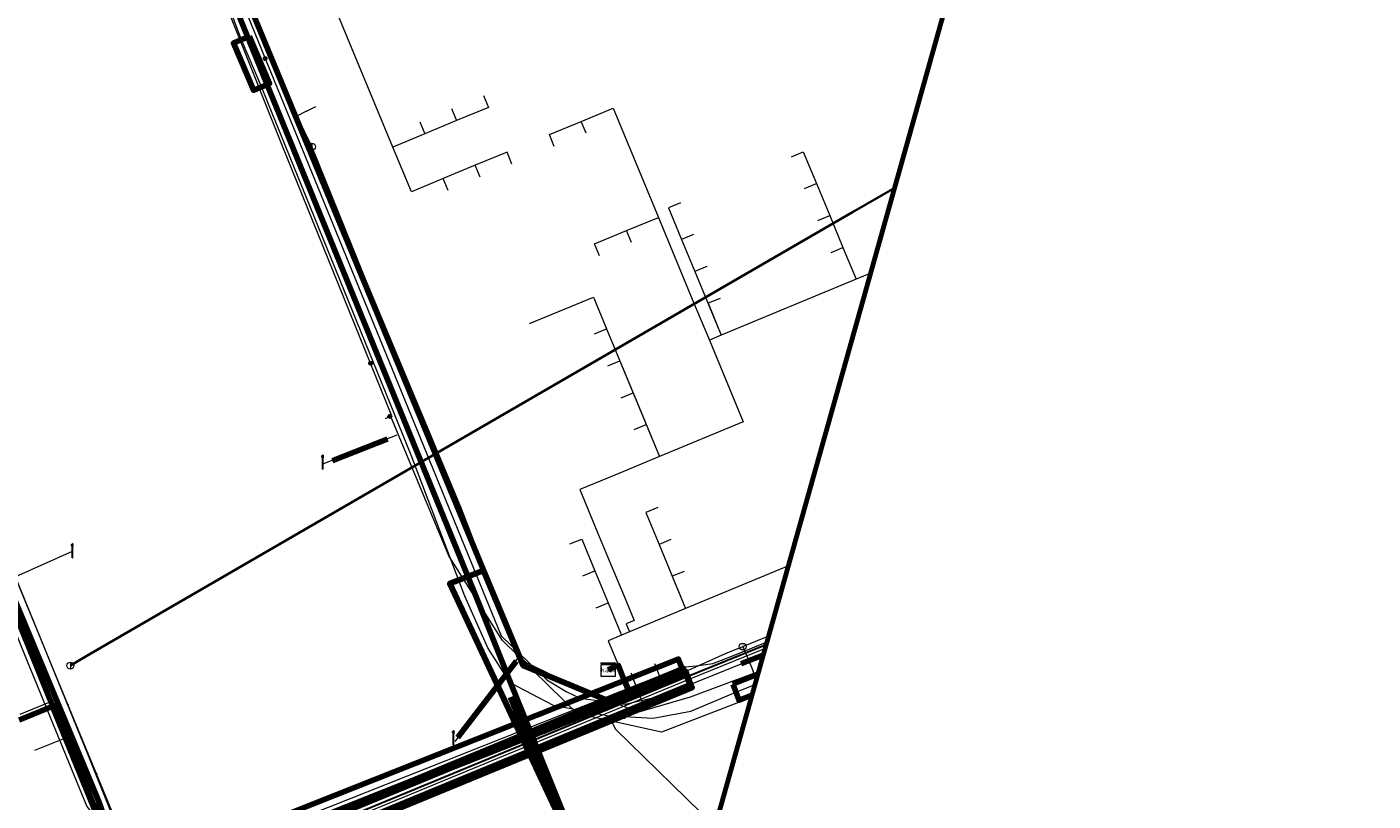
# Model space of a CAD drawing. Extents: x 152558 to 154479, y 462974 to 463683.
# Tile 594 of 638: x 154324 to 154402, y 463311 to 463356. Entities that reach past the tile are written whole.
import ezdxf
from ezdxf.enums import TextEntityAlignment as Align
from ezdxf.lldxf.tags import DXFTag

# ---------------------------------------------------------------- set-up
doc = ezdxf.new("R2010")
doc.units = 0
doc.header["$LTSCALE"] = 0.2
doc.layers.get('0').update_dxf_attribs({"linetype": 'CONTINUOUS'})
for name, color, linetype, lineweight in [('B-RO-KL-DATA_COAXIAAL_17_ZIGGO BV-G', 90, 'KL-DATA-N', 18), ('B-RO-KL-DATA_COAXIAAL_7_ZIGGO BV-G', 90, 'KL-DATA-N', 18), ('B-RO-KL-DATA_DUCT_ZIGGO BV-G', 90, 'CONTINUOUS', 100), ('B-RO-KL-DATA_HULPSTUK_KPN BV-S', 90, 'CONTINUOUS', 25), ('B-RO-KL-DATA_HULPSTUK_STEDIN NETBEHEER BV-S', 90, 'CONTINUOUS', 25), ('B-RO-KL-DATA_HULPSTUK_ZIGGO BV-S', 90, 'CONTINUOUS', 25), ('B-RO-KL-DATA_KABELBED_KPN BV-G', 90, 'CONTINUOUS', 100), ('B-RO-KL-DATA_KABELBED_ZIGGO BV-G', 90, 'CONTINUOUS', 100), ('B-RO-KL-DATA_MANTELBUIS_110_ZIGGO BV-G', 90, 'CONTINUOUS', 100), ('B-RO-KL-DATA_MANTELBUIS_PVC_2_KPN BV-G', 90, 'CONTINUOUS', 100), ('B-RO-KL-DATA_REGGEFIBER OPERATOR BV-G', 90, 'KL-DATA-N', 18), ('B-RO-KL-DATA_STEDIN NETBEHEER BV-G', 90, 'KL-DATA-N', 18), ('B-RO-KL-ET_LS_230 V_GEMEENTE AMERSFOORT-G', 190, 'KL-LS-N', 18), ('B-RO-KL-ET_LS_400 V_STEDIN NETBEHEER BV-G', 190, 'KL-LS-N', 18), ('B-RO-KL-ET_LS_GEMEENTE AMERSFOORT-S', 190, 'CONTINUOUS', 25), ('B-RO-KL-ET_LS_HULPSTUK_GEMEENTE AMERSFOORT-S', 190, 'CONTINUOUS', 25), ('B-RO-KL-ET_LS_HULPSTUK_STEDIN NETBEHEER BV-S', 190, 'CONTINUOUS', 25), ('B-RO-KL-ET_LS_MANTELBUIS_GEMEENTE AMERSFOORT-G', 190, 'CONTINUOUS', 100), ('B-RO-KL-ET_LS_MANTELBUIS_PVC_125_STEDIN NETBEHEER BV-G', 190, 'CONTINUOUS', 100), ('B-RO-KL-ET_LS_MANTELBUIS_PVC_160_STEDIN NETBEHEER BV-G', 190, 'CONTINUOUS', 100), ('B-RO-KL-ET_MS_10 KV_STEDIN NETBEHEER BV-G', 130, 'KL-MS-N', 18), ('B-RO-KL-ET_MS_MANTELBUIS_PVC_160_STEDIN NETBEHEER BV-G', 130, 'CONTINUOUS', 100), ('B-RO-KL-GAS_LD_HULPSTUK_STEDIN NETBEHEER BV-S', 50, 'CONTINUOUS', 25), ('B-RO-KL-GAS_LD_MANTELBUIS_PVC_STEDIN NETBEHEER BV-G', 50, 'CONTINUOUS', 100), ('B-RO-KL-GAS_LD_PE_200_0.1 BAR_STEDIN NETBEHEER BV-G', 50, 'KL-GAS-LD-N', 18), ('B-RO-KL-GAS_LD_PE_32_0.1 BAR_STEDIN NETBEHEER BV-G', 50, 'KL-GAS-LD-N', 18), ('B-RO-KL-GAS_LD_PE_63_0.1 BAR_STEDIN NETBEHEER BV-G', 50, 'KL-GAS-LD-N', 18), ('B-RO-KL-GAS_LD_PVC_110_0.1 BAR_STEDIN NETBEHEER BV-G', 50, 'KL-GAS-LD-N', 18), ('B-RO-KL-GAS_LD_PVC_160_0.1 BAR_STEDIN NETBEHEER BV-G', 50, 'KL-GAS-LD-N', 18), ('B-RO-KL-GAS_LD_PVC_200_0.1 BAR_STEDIN NETBEHEER BV-G', 50, 'KL-GAS-LD-N', 18), ('B-RO-KL-GAS_LD_PVC_63_0.1 BAR_STEDIN NETBEHEER BV-G', 50, 'KL-GAS-LD-N', 18), ('B-RO-KL-WATER_110_VITENS-G', 170, 'KL-WATER-N', 18), ('B-RO-KL-WATER_HULPSTUK_VITENS-S', 170, 'CONTINUOUS', 25), ('B-RO-OG-INFO_ORIENTATIEPOLYGOON-GV', 7, 'CONTINUOUS', 70), ('B-RO-OG-INFO_ZIGGO BV-G', 7, 'CONTINUOUS', 18), ('V-RO-KL-WATER_63_VITENS-G', 170, 'KL-WATER-V', 35), ('V-RO-KL-WATER_HULPSTUK_VITENS-S', 170, 'CONTINUOUS', 25), ('V-RO-KL-WATER_MANTELBUIS_VITENS-G', 170, 'CONTINUOUS-V', 100)]:
    doc.layers.add(name, color=color, linetype=linetype, lineweight=lineweight)
doc.styles.add('NLCS-ISO', font='NLCS-ISO.ttf')
doc.linetypes.add('CONTINUOUS-V', pattern='A,3.5,[24,NLCS.SHX,S=0.5,R=0,X=0,Y=0],3.5', length=7)
tags = doc.linetypes.add('KL-DATA-N', pattern='A,4,-1,[101,NLCS.SHX,S=0.5,R=0,X=0,Y=0],-1,4,-1,["D",Standard,S=1,R=0,X=-0.25,Y=-0.5],-1.5', length=12.5).pattern_tags.tags
tags[18] = DXFTag(74, 10)
tags = doc.linetypes.add('KL-GAS-LD-N', pattern='A,4,-1,[69,NLCS.SHX,S=0.5,R=0,X=0,Y=0],-1,4,-1,["L",Standard,S=1,R=0,X=0.25,Y=-0.5],-2', length=13).pattern_tags.tags
tags[18] = DXFTag(74, 10)
tags = doc.linetypes.add('KL-LS-N', pattern='A,4,-1,[103,NLCS.SHX,S=0.75,R=0,X=0,Y=0],-1,4,-1,["L",Standard,S=1,R=0,X=0,Y=-0.5],-2', length=13).pattern_tags.tags
tags[18] = DXFTag(74, 10)
tags = doc.linetypes.add('KL-MS-N', pattern='A,4,-1,[103,NLCS.SHX,S=0.75,R=0,X=0,Y=0],-1,4,-1,["M",Standard,S=1,R=0,X=0,Y=-0.5],-2', length=13).pattern_tags.tags
tags[18] = DXFTag(74, 10)
doc.linetypes.add('KL-WATER-N', pattern='A,7,-0.5,[168,NLCS.SHX,S=0.75,R=0,X=0.75,Y=0],-2', length=9.5)
doc.linetypes.add('KL-WATER-V', pattern='A,3.5,[24,NLCS.SHX,S=0.5,R=0,X=0,Y=0],3.5,-0.5,[168,NLCS.SHX,S=0.75,R=0,X=0.75,Y=0],-2', length=9.5)

# ---------------------------------------------------------------- blocks, each defined once
blk = doc.blocks.new('SKL-WTB_HULP_MOF-SO')
at = {"linetype": 'ByBlock', "lineweight": 18}
h = blk.add_hatch(color=0, dxfattribs=at)
h.dxf.hatch_style = 1
h.paths.add_polyline_path([(-0.5625, 0, 1), (0.5625, 0, 1)])
at = {"color": 0, "linetype": 'ByBlock', "lineweight": 18}
blk.add_circle((0, 0), 0.5625, dxfattribs=at)
at = {"color": 0, "linetype": 'ByBlock', "lineweight": 18, "style": 'NLCS-ISO', "flags": 1}
for tag, p in [('TYPE', (1.5, 0)), ('OMSCHRIJVING', (1.5, -3)), ('LABEL', (1.5, -1.5))]:
    blk.add_attdef(tag, p, '', height=1, dxfattribs=at)
blk = doc.blocks.new('SKL-WTB_HULP_AFSLUITER-SO')
at = {"color": 0, "linetype": 'ByBlock', "lineweight": 18}
blk.add_lwpolyline([(0, 0.8), (0, -0.8)], dxfattribs=at)
blk.add_circle((0, 0), 1, dxfattribs=at)
at = {"color": 0, "linetype": 'ByBlock', "lineweight": 18, "style": 'NLCS-ISO', "flags": 1}
for tag, p in [('TYPE', (1.5, 0)), ('OMSCHRIJVING', (1.5, -3)), ('LABEL', (1.5, -1.5))]:
    blk.add_attdef(tag, p, '', height=1, dxfattribs=at)
blk = doc.blocks.new('SKL-WTB_HULP_T STUK-SO')
at = {"color": 0, "linetype": 'ByBlock', "lineweight": 18}
blk.add_circle((0, 0), 1, dxfattribs=at)
at = {"color": 0, "linetype": 'ByBlock', "lineweight": -2, "style": 'NLCS-ISO'}
blk.add_text('T', height=1, dxfattribs=at).set_placement((0, 0), align=Align.MIDDLE_CENTER)
at = {"color": 0, "linetype": 'ByBlock', "lineweight": 18, "style": 'NLCS-ISO', "flags": 1}
for tag, p in [('TYPE', (1.5, 0)), ('OMSCHRIJVING', (1.5, -3)), ('LABEL', (1.5, -1.5))]:
    blk.add_attdef(tag, p, '', height=1, dxfattribs=at)
blk = doc.blocks.new('SKL-WTB_HULP_KAST-SO')
at = {"color": 0, "linetype": 'ByBlock', "lineweight": 18}
for points in [[(-2, 2), (2, 2), (2, 1.68), (-2, 1.68)], [(-2, 1.52), (2, 1.52), (2, -2), (-2, -2)]]:
    blk.add_lwpolyline(points, close=True, dxfattribs=at)
at = {"color": 0, "linetype": 'ByBlock', "lineweight": 18, "style": 'NLCS-ISO'}
blk.add_text('kast', height=1.5, dxfattribs=at).set_placement((0, 0), align=Align.MIDDLE_CENTER)
at = {"color": 0, "linetype": 'ByBlock', "lineweight": 18, "style": 'NLCS-ISO', "flags": 1}
for tag, p in [('TYPE', (2.5, 0)), ('OMSCHRIJVING', (2.5, -3)), ('LABEL', (2.5, -1.5))]:
    blk.add_attdef(tag, p, '', height=1, dxfattribs=at)
blk = doc.blocks.new('SKL-WTB_HULP_OVERIG-SO')
at = {"color": 0, "linetype": 'ByBlock', "lineweight": 18}
for points in [[(-0.14, 0.14), (0.14, -0.14)], [(0.14, 0.14), (-0.14, -0.14)]]:
    blk.add_lwpolyline(points, dxfattribs=at)
at = {"color": 0, "linetype": 'ByBlock', "lineweight": 18, "style": 'NLCS-ISO', "flags": 1}
for tag, p in [('TYPE', (1.5, 0)), ('OMSCHRIJVING', (1.5, -3)), ('LABEL', (1.5, -1.5))]:
    blk.add_attdef(tag, p, '', height=1, dxfattribs=at)
blk = doc.blocks.new('SKL-ET_LS_MAST-SO')
for p, q in [((-0.05, 2.07), (0.05, 2.07)), ((-0.05, -2), (0.05, -2))]:
    blk.add_line(p, q)
for points in [[(-0.18, 1.76), (-0.22, 1.76), (-0.22, 1.84), (-0.18, 1.84), (-0.18, 1.79)], [(-0.18, 1.49), (-0.22, 1.49), (-0.22, 1.57), (-0.18, 1.57), (-0.18, 1.52)], [(-0.18, 1.79), (-0.05, 1.79)], [(-0.18, 1.76), (-0.05, 1.76)], [(-0.18, 1.52), (-0.05, 1.52)], [(-0.18, 1.49), (-0.05, 1.49)], [(-0.05, -2), (-0.05, 2.07)], [(0.05, -2), (0.05, 2.07)], [(0.18, 1.92), (0.05, 1.92)], [(0.18, 1.89), (0.05, 1.89)], [(0.18, 1.66), (0.05, 1.66)], [(0.18, 1.63), (0.05, 1.63)], [(0.18, 1.39), (0.05, 1.39)], [(0.18, 1.36), (0.05, 1.36)], [(0.18, 1.89), (0.22, 1.89), (0.22, 1.97), (0.18, 1.97), (0.18, 1.92)], [(0.18, 1.63), (0.22, 1.63), (0.22, 1.71), (0.18, 1.71), (0.18, 1.66)], [(0.18, 1.36), (0.22, 1.36), (0.22, 1.44), (0.18, 1.44), (0.18, 1.39)]]:
    blk.add_lwpolyline(points)

msp = doc.modelspace()

# ---------------------------------------------------------------- linework, layer by layer
at = {"layer": 'B-RO-KL-DATA_COAXIAAL_17_ZIGGO BV-G', "flags": 128}
for points in [[(154350.106, 463248.787), (154347.762, 463245.734), (154345.422, 463242.687), (154344.806, 463241.75), (154344.517, 463241.583), (154344.135, 463241.599), (154343.703, 463241.822), (154343.112, 463242.61), (154330.191, 463274.237), (154330.092, 463274.789), (154330.121, 463275.031), (154330.509, 463275.413), (154331.285, 463275.996), (154333.933, 463277.032), (154344.849, 463281.626), (154345.314, 463282.15), (154345.421, 463282.805), (154345.144, 463283.727), (154341.354, 463290.933), (154341.165, 463291.633), (154340.095, 463292.214), (154339.09, 463292.902), (154338.079, 463293.593), (154337.145, 463294.384), (154336.21, 463295.175), (154335.362, 463296.058), (154334.519, 463296.936), (154333.769, 463297.896), (154330.229, 463305.165), (154329.442, 463307.2), (154325.845, 463316.235), (154325.638, 463316.755), (154325.547, 463316.718), (154322.451, 463324.311), (154303.819, 463370.008), (154302.988, 463372.046), (154301.83, 463374.475), (154300.669, 463377.287), (154297.975, 463383.672), (154297.662, 463384.413), (154294.367, 463392.474), (154291.577, 463400.459), (154291.584, 463400.869), (154291.8, 463401.12), (154297.165, 463403.151), (154297.44, 463403.45), (154297.442, 463403.463), (154297.464, 463403.632), (154297.502, 463403.926), (154276.73, 463461.478), (154273.743, 463469.754), (154273.217, 463471.213), (154274.519, 463471.691), (154280.111, 463473.741), (154282.391, 463474.851), (154282.609, 463474.93), (154284.462, 463475.601), (154294.361, 463479.086), (154295.491, 463479.499), (154302.68, 463482.128), (154324.013, 463490.277), (154326.061, 463491.654), (154327.554, 463494.54), (154327.881, 463495.173), (154327.883, 463495.179), (154328.052, 463495.837), (154328.221, 463496.494), (154329.123, 463500), (154329.239, 463500.451), (154329.309, 463500.722), (154330.561, 463500), (154331.408, 463499.234), (154350.72, 463481.762), (154350.753, 463481.732), (154351.04, 463481.323), (154352.243, 463479.608), (154352.318, 463479.466), (154352.747, 463478.652), (154352.143, 463477.68), (154352.025, 463477.49), (154351.989, 463477.449), (154336.911, 463460.42), (154336.829, 463460.328), (154336.168, 463459.581), (154336.383, 463459.409), (154336.493, 463459.319), (154336.529, 463459.29)], [(154328.121, 463394.093), (154328.921, 463394.425), (154328.856, 463394.582), (154328.537, 463395.345), (154328.315, 463395.88), (154328.047, 463396.526), (154325.648, 463395.532), (154322.597, 463394.267), (154321.766, 463393.922), (154322.034, 463393.275), (154329.381, 463375.558), (154350.521, 463324.58), (154348.567, 463323.811), (154360.647, 463298.009)], [(154360.647, 463298.009), (154348.567, 463323.811), (154350.521, 463324.58), (154352.806, 463319.072), (154357.896, 463316.959), (154358.417, 463317.172), (154359.006, 463317.412), (154358.666, 463318.245), (154358.394, 463318.913), (154358.328, 463319.072), (154357.737, 463318.826)]]:
    msp.add_lwpolyline(points, dxfattribs=at)
at = {"layer": 'B-RO-KL-DATA_COAXIAAL_7_ZIGGO BV-G', "flags": 128}
for points in [[(154352.164, 463348.118), (154351.877, 463348.811), (154350.03, 463348.045), (154348.182, 463347.278), (154346.335, 463346.512), (154345.26, 463349.103), (154343.522, 463353.294), (154337.335, 463368.205), (154336.293, 463370.717), (154332.413, 463380.069), (154334.501, 463380.935), (154331.65, 463387.833), (154331.535, 463388.11), (154331.344, 463388.572), (154329.036, 463394.148), (154328.921, 463394.425), (154328.121, 463394.093)], [(154350.317, 463347.352), (154350.03, 463348.045), (154348.182, 463347.278), (154346.335, 463346.512), (154345.26, 463349.103), (154343.522, 463353.294), (154337.335, 463368.205), (154336.293, 463370.717), (154332.413, 463380.069), (154334.501, 463380.935), (154331.65, 463387.833), (154331.535, 463388.11), (154331.344, 463388.572), (154329.036, 463394.148), (154328.921, 463394.425), (154328.121, 463394.093)], [(154348.668, 463351.329), (154348.955, 463350.636), (154347.107, 463349.869), (154345.26, 463349.103), (154343.522, 463353.294), (154337.335, 463368.205), (154336.293, 463370.717), (154332.413, 463380.069), (154334.501, 463380.935), (154331.65, 463387.833), (154331.535, 463388.11), (154331.344, 463388.572), (154329.036, 463394.148), (154328.921, 463394.425), (154328.121, 463394.093)], [(154348.469, 463346.586), (154348.182, 463347.278), (154346.335, 463346.512), (154345.26, 463349.103), (154343.522, 463353.294), (154337.335, 463368.205), (154336.293, 463370.717), (154332.413, 463380.069), (154334.501, 463380.935), (154331.65, 463387.833), (154331.535, 463388.11), (154331.344, 463388.572), (154329.036, 463394.148), (154328.921, 463394.425), (154328.121, 463394.093)], [(154350.515, 463352.095), (154350.802, 463351.402), (154348.955, 463350.636), (154347.107, 463349.869), (154345.26, 463349.103), (154343.522, 463353.294), (154337.335, 463368.205), (154336.293, 463370.717), (154332.413, 463380.069), (154334.501, 463380.935), (154331.65, 463387.833), (154331.535, 463388.11), (154331.344, 463388.572), (154329.036, 463394.148), (154328.921, 463394.425), (154328.121, 463394.093)], [(154346.82, 463350.562), (154347.107, 463349.869), (154345.26, 463349.103), (154343.522, 463353.294), (154337.335, 463368.205), (154336.293, 463370.717), (154332.413, 463380.069), (154334.501, 463380.935), (154331.65, 463387.833), (154331.535, 463388.11), (154331.344, 463388.572), (154329.036, 463394.148), (154328.921, 463394.425), (154328.121, 463394.093)], [(154354.617, 463349.134), (154354.33, 463349.826), (154356.177, 463350.592), (154358.026, 463351.359), (154360.651, 463345.028), (154362.653, 463340.201), (154363.601, 463337.916), (154365.563, 463333.185), (154360.712, 463331.174), (154358.126, 463330.102), (154356.093, 463329.259), (154357.123, 463326.776), (154357.89, 463324.927), (154358.656, 463323.08), (154359.241, 463321.669), (154358.78, 463321.478), (154358.971, 463321.016), (154358.509, 463320.824), (154357.734, 463320.503), (154358.328, 463319.072), (154357.737, 463318.826)], [(154356.464, 463349.899), (154356.177, 463350.592), (154358.026, 463351.359), (154360.651, 463345.028), (154362.653, 463340.201), (154363.601, 463337.916), (154365.563, 463333.185), (154360.712, 463331.174), (154358.126, 463330.102), (154356.093, 463329.259), (154357.123, 463326.776), (154357.89, 463324.927), (154358.656, 463323.08), (154359.241, 463321.669), (154358.78, 463321.478), (154358.971, 463321.016), (154358.509, 463320.824), (154357.734, 463320.503), (154358.328, 463319.072), (154357.737, 463318.826)], [(154368.353, 463348.545), (154369.045, 463348.832), (154369.811, 463346.985), (154370.577, 463345.138), (154371.343, 463343.291), (154372.109, 463341.444), (154364.294, 463338.203), (154363.601, 463337.916), (154365.563, 463333.185), (154360.712, 463331.174), (154358.126, 463330.102), (154356.093, 463329.259), (154357.123, 463326.776), (154357.89, 463324.927), (154358.656, 463323.08), (154359.241, 463321.669), (154358.78, 463321.478), (154358.971, 463321.016), (154358.509, 463320.824), (154357.734, 463320.503), (154358.328, 463319.072), (154357.737, 463318.826)], [(154369.119, 463346.698), (154369.811, 463346.985), (154370.577, 463345.138), (154371.343, 463343.291), (154372.109, 463341.444), (154364.294, 463338.203), (154363.601, 463337.916), (154365.563, 463333.185), (154360.712, 463331.174), (154358.126, 463330.102), (154356.093, 463329.259), (154357.123, 463326.776), (154357.89, 463324.927), (154358.656, 463323.08), (154359.241, 463321.669), (154358.78, 463321.478), (154358.971, 463321.016), (154358.509, 463320.824), (154357.734, 463320.503), (154358.328, 463319.072), (154357.737, 463318.826)], [(154361.92, 463345.877), (154361.23, 463345.591), (154361.996, 463343.744), (154362.762, 463341.897), (154364.294, 463338.203), (154363.601, 463337.916), (154365.563, 463333.185), (154360.712, 463331.174), (154358.126, 463330.102), (154356.093, 463329.259), (154357.123, 463326.776), (154357.89, 463324.927), (154358.656, 463323.08), (154359.241, 463321.669), (154358.78, 463321.478), (154358.971, 463321.016), (154358.509, 463320.824), (154357.734, 463320.503), (154358.328, 463319.072), (154357.737, 463318.826)], [(154369.885, 463344.851), (154370.577, 463345.138), (154371.343, 463343.291), (154372.109, 463341.444), (154364.294, 463338.203), (154363.601, 463337.916), (154365.563, 463333.185), (154360.712, 463331.174), (154358.126, 463330.102), (154356.093, 463329.259), (154357.123, 463326.776), (154357.89, 463324.927), (154358.656, 463323.08), (154359.241, 463321.669), (154358.78, 463321.478), (154358.971, 463321.016), (154358.509, 463320.824), (154357.734, 463320.503), (154358.328, 463319.072), (154357.737, 463318.826)], [(154359.089, 463343.568), (154358.802, 463344.261), (154360.651, 463345.028), (154362.653, 463340.201), (154363.601, 463337.916), (154365.563, 463333.185), (154360.712, 463331.174), (154358.126, 463330.102), (154356.093, 463329.259), (154357.123, 463326.776), (154357.89, 463324.927), (154358.656, 463323.08), (154359.241, 463321.669), (154358.78, 463321.478), (154358.971, 463321.016), (154358.509, 463320.824), (154357.734, 463320.503), (154358.328, 463319.072), (154357.737, 463318.826)], [(154357.243, 463342.803), (154356.955, 463343.496), (154358.802, 463344.261), (154360.651, 463345.028), (154362.653, 463340.201), (154363.601, 463337.916), (154365.563, 463333.185), (154360.712, 463331.174), (154358.126, 463330.102), (154356.093, 463329.259), (154357.123, 463326.776), (154357.89, 463324.927), (154358.656, 463323.08), (154359.241, 463321.669), (154358.78, 463321.478), (154358.971, 463321.016), (154358.509, 463320.824), (154357.734, 463320.503), (154358.328, 463319.072), (154357.737, 463318.826)], [(154362.686, 463344.03), (154361.996, 463343.744), (154362.762, 463341.897), (154364.294, 463338.203), (154363.601, 463337.916), (154365.563, 463333.185), (154360.712, 463331.174), (154358.126, 463330.102), (154356.093, 463329.259), (154357.123, 463326.776), (154357.89, 463324.927), (154358.656, 463323.08), (154359.241, 463321.669), (154358.78, 463321.478), (154358.971, 463321.016), (154358.509, 463320.824), (154357.734, 463320.503), (154358.328, 463319.072), (154357.737, 463318.826)], [(154370.651, 463343.004), (154371.343, 463343.291), (154372.109, 463341.444), (154364.294, 463338.203), (154363.601, 463337.916), (154365.563, 463333.185), (154360.712, 463331.174), (154358.126, 463330.102), (154356.093, 463329.259), (154357.123, 463326.776), (154357.89, 463324.927), (154358.656, 463323.08), (154359.241, 463321.669), (154358.78, 463321.478), (154358.971, 463321.016), (154358.509, 463320.824), (154357.734, 463320.503), (154358.328, 463319.072), (154357.737, 463318.826)], [(154363.452, 463342.183), (154362.762, 463341.897), (154364.294, 463338.203), (154363.601, 463337.916), (154365.563, 463333.185), (154360.712, 463331.174), (154358.126, 463330.102), (154356.093, 463329.259), (154357.123, 463326.776), (154357.89, 463324.927), (154358.656, 463323.08), (154359.241, 463321.669), (154358.78, 463321.478), (154358.971, 463321.016), (154358.509, 463320.824), (154357.734, 463320.503), (154358.328, 463319.072), (154357.737, 463318.826)], [(154372.95, 463341.793), (154372.109, 463341.444), (154364.294, 463338.203), (154363.601, 463337.916), (154365.563, 463333.185), (154360.712, 463331.174), (154358.126, 463330.102), (154356.093, 463329.259), (154357.123, 463326.776), (154357.89, 463324.927), (154358.656, 463323.08), (154359.241, 463321.669), (154358.78, 463321.478), (154358.971, 463321.016), (154358.509, 463320.824), (154357.734, 463320.503), (154358.328, 463319.072), (154357.737, 463318.826)], [(154372.95, 463341.793), (154372.109, 463341.444), (154364.294, 463338.203), (154363.601, 463337.916), (154365.563, 463333.185), (154360.712, 463331.174), (154358.126, 463330.102), (154356.093, 463329.259), (154357.123, 463326.776), (154357.89, 463324.927), (154358.656, 463323.08), (154359.241, 463321.669), (154358.78, 463321.478), (154358.971, 463321.016), (154358.509, 463320.824), (154357.734, 463320.503), (154358.328, 463319.072), (154357.737, 463318.826)], [(154372.95, 463341.793), (154372.109, 463341.444), (154364.294, 463338.203), (154363.601, 463337.916), (154365.563, 463333.185), (154360.712, 463331.174), (154358.126, 463330.102), (154356.093, 463329.259), (154357.123, 463326.776), (154357.89, 463324.927), (154358.656, 463323.08), (154359.241, 463321.669), (154358.78, 463321.478), (154358.971, 463321.016), (154358.509, 463320.824), (154357.734, 463320.503), (154358.328, 463319.072), (154357.737, 463318.826)], [(154372.95, 463341.793), (154372.109, 463341.444), (154364.294, 463338.203), (154363.601, 463337.916), (154365.563, 463333.185), (154360.712, 463331.174), (154358.126, 463330.102), (154356.093, 463329.259), (154357.123, 463326.776), (154357.89, 463324.927), (154358.656, 463323.08), (154359.241, 463321.669), (154358.78, 463321.478), (154358.971, 463321.016), (154358.509, 463320.824), (154357.734, 463320.503), (154358.328, 463319.072), (154357.737, 463318.826)], [(154372.95, 463341.793), (154372.109, 463341.444), (154364.294, 463338.203), (154363.601, 463337.916), (154365.563, 463333.185), (154360.712, 463331.174), (154358.126, 463330.102), (154356.093, 463329.259), (154357.123, 463326.776), (154357.89, 463324.927), (154358.656, 463323.08), (154359.241, 463321.669), (154358.78, 463321.478), (154358.971, 463321.016), (154358.509, 463320.824), (154357.734, 463320.503), (154358.328, 463319.072), (154357.737, 463318.826)], [(154372.95, 463341.793), (154372.109, 463341.444), (154364.294, 463338.203), (154363.601, 463337.916), (154365.563, 463333.185), (154360.712, 463331.174), (154358.126, 463330.102), (154356.093, 463329.259), (154357.123, 463326.776), (154357.89, 463324.927), (154358.656, 463323.08), (154359.241, 463321.669), (154358.78, 463321.478), (154358.971, 463321.016), (154358.509, 463320.824), (154357.734, 463320.503), (154358.328, 463319.072), (154357.737, 463318.826)], [(154372.95, 463341.793), (154372.109, 463341.444), (154364.294, 463338.203), (154363.601, 463337.916), (154365.563, 463333.185), (154360.712, 463331.174), (154358.126, 463330.102), (154356.093, 463329.259), (154357.123, 463326.776), (154357.89, 463324.927), (154358.656, 463323.08), (154359.241, 463321.669), (154358.78, 463321.478), (154358.971, 463321.016), (154358.509, 463320.824), (154357.734, 463320.503), (154358.328, 463319.072), (154357.737, 463318.826)], [(154372.95, 463341.793), (154372.109, 463341.444), (154364.294, 463338.203), (154363.601, 463337.916), (154365.563, 463333.185), (154360.712, 463331.174), (154358.126, 463330.102), (154356.093, 463329.259), (154357.123, 463326.776), (154357.89, 463324.927), (154358.656, 463323.08), (154359.241, 463321.669), (154358.78, 463321.478), (154358.971, 463321.016), (154358.509, 463320.824), (154357.734, 463320.503), (154358.328, 463319.072), (154357.737, 463318.826)], [(154353.187, 463338.879), (154356.881, 463340.414), (154357.648, 463338.566), (154360.712, 463331.174), (154358.126, 463330.102), (154356.093, 463329.259), (154357.123, 463326.776), (154357.89, 463324.927), (154358.656, 463323.08), (154359.241, 463321.669), (154358.78, 463321.478), (154358.971, 463321.016), (154358.509, 463320.824), (154357.734, 463320.503), (154358.328, 463319.072), (154357.737, 463318.826)], [(154364.218, 463340.336), (154363.528, 463340.05), (154364.294, 463338.203), (154363.601, 463337.916), (154365.563, 463333.185), (154360.712, 463331.174), (154358.126, 463330.102), (154356.093, 463329.259), (154357.123, 463326.776), (154357.89, 463324.927), (154358.656, 463323.08), (154359.241, 463321.669), (154358.78, 463321.478), (154358.971, 463321.016), (154358.509, 463320.824), (154357.734, 463320.503), (154358.328, 463319.072), (154357.737, 463318.826)], [(154356.955, 463338.278), (154357.648, 463338.566), (154360.712, 463331.174), (154358.126, 463330.102), (154356.093, 463329.259), (154357.123, 463326.776), (154357.89, 463324.927), (154358.656, 463323.08), (154359.241, 463321.669), (154358.78, 463321.478), (154358.971, 463321.016), (154358.509, 463320.824), (154357.734, 463320.503), (154358.328, 463319.072), (154357.737, 463318.826)], [(154357.721, 463336.431), (154358.414, 463336.718), (154360.712, 463331.174), (154358.126, 463330.102), (154356.093, 463329.259), (154357.123, 463326.776), (154357.89, 463324.927), (154358.656, 463323.08), (154359.241, 463321.669), (154358.78, 463321.478), (154358.971, 463321.016), (154358.509, 463320.824), (154357.734, 463320.503), (154358.328, 463319.072), (154357.737, 463318.826)], [(154358.487, 463334.583), (154359.18, 463334.87), (154360.712, 463331.174), (154358.126, 463330.102), (154356.093, 463329.259), (154357.123, 463326.776), (154357.89, 463324.927), (154358.656, 463323.08), (154359.241, 463321.669), (154358.78, 463321.478), (154358.971, 463321.016), (154358.509, 463320.824), (154357.734, 463320.503), (154358.328, 463319.072), (154357.737, 463318.826)], [(154359.253, 463332.735), (154359.946, 463333.022), (154360.712, 463331.174), (154358.126, 463330.102), (154356.093, 463329.259), (154357.123, 463326.776), (154357.89, 463324.927), (154358.656, 463323.08), (154359.241, 463321.669), (154358.78, 463321.478), (154358.971, 463321.016), (154358.509, 463320.824), (154357.734, 463320.503), (154358.328, 463319.072), (154357.737, 463318.826)], [(154360.612, 463328.219), (154359.919, 463327.932), (154360.684, 463326.084), (154361.449, 463324.236), (154362.224, 463322.364), (154359.433, 463321.207), (154358.971, 463321.016), (154358.509, 463320.824), (154357.734, 463320.503), (154358.328, 463319.072), (154357.737, 463318.826)], [(154355.512, 463326.11), (154356.205, 463326.396), (154356.969, 463324.547), (154357.733, 463322.699), (154358.318, 463321.286), (154358.509, 463320.824), (154357.734, 463320.503), (154358.328, 463319.072), (154357.737, 463318.826)], [(154361.376, 463326.37), (154360.684, 463326.084), (154361.449, 463324.236), (154362.224, 463322.364), (154359.433, 463321.207), (154358.971, 463321.016), (154358.509, 463320.824), (154357.734, 463320.503), (154358.328, 463319.072), (154357.737, 463318.826)], [(154315.843, 463320.319), (154315.39, 463321.43), (154322.451, 463324.311), (154325.547, 463316.718), (154329.526, 463306.961), (154316.38, 463301.597), (154311.103, 463299.444), (154306.751, 463297.669), (154305.336, 463301.137), (154305.087, 463301.748)], [(154315.843, 463320.319), (154315.39, 463321.43), (154322.451, 463324.311), (154325.547, 463316.718), (154329.526, 463306.961), (154316.38, 463301.597), (154311.103, 463299.444), (154309.702, 463302.878), (154309.439, 463303.523)], [(154315.843, 463320.319), (154315.39, 463321.43), (154322.451, 463324.311), (154325.547, 463316.718), (154329.526, 463306.961), (154316.38, 463301.597), (154314.993, 463304.997), (154314.718, 463305.671)], [(154356.277, 463324.261), (154356.969, 463324.547), (154357.733, 463322.699), (154358.318, 463321.286), (154358.509, 463320.824), (154357.734, 463320.503), (154358.328, 463319.072), (154357.737, 463318.826)], [(154368.185, 463324.836), (154362.224, 463322.364), (154359.433, 463321.207), (154358.971, 463321.016), (154358.509, 463320.824), (154357.734, 463320.503), (154358.328, 463319.072), (154357.737, 463318.826)], [(154368.185, 463324.836), (154362.224, 463322.364), (154359.433, 463321.207), (154358.971, 463321.016), (154358.509, 463320.824), (154357.734, 463320.503), (154358.328, 463319.072), (154357.737, 463318.826)], [(154368.185, 463324.836), (154362.224, 463322.364), (154359.433, 463321.207), (154358.971, 463321.016), (154358.509, 463320.824), (154357.734, 463320.503), (154358.328, 463319.072), (154357.737, 463318.826)], [(154368.185, 463324.836), (154362.224, 463322.364), (154359.433, 463321.207), (154358.971, 463321.016), (154358.509, 463320.824), (154357.734, 463320.503), (154358.328, 463319.072), (154357.737, 463318.826)], [(154368.185, 463324.836), (154362.224, 463322.364), (154359.433, 463321.207), (154358.971, 463321.016), (154358.509, 463320.824), (154357.734, 463320.503), (154358.328, 463319.072), (154357.737, 463318.826)], [(154362.14, 463324.522), (154361.449, 463324.236), (154362.224, 463322.364), (154359.433, 463321.207), (154358.971, 463321.016), (154358.509, 463320.824), (154357.734, 463320.503), (154358.328, 463319.072), (154357.737, 463318.826)], [(154357.041, 463322.414), (154357.733, 463322.699), (154358.318, 463321.286), (154358.509, 463320.824), (154357.734, 463320.503), (154358.328, 463319.072), (154357.737, 463318.826)]]:
    msp.add_lwpolyline(points, dxfattribs=at)
at = {"layer": 'B-RO-KL-DATA_DUCT_ZIGGO BV-G', "flags": 128}
for points in [[(154328.121, 463394.093), (154328.921, 463394.425), (154328.315, 463395.88), (154328.047, 463396.526), (154321.766, 463393.922), (154350.521, 463324.58), (154348.567, 463323.811), (154360.647, 463298.009)], [(154360.647, 463298.009), (154348.567, 463323.811), (154350.521, 463324.58), (154352.806, 463319.072), (154357.896, 463316.959), (154359.006, 463317.412), (154358.666, 463318.245), (154358.328, 463319.072), (154357.737, 463318.826)], [(154348.567, 463323.811), (154360.647, 463298.009)]]:
    msp.add_lwpolyline(points, dxfattribs=at)
at = {"layer": 'B-RO-KL-DATA_KABELBED_KPN BV-G', "flags": 128}
for points in [[(154329.011, 463374.686), (154329.613, 463373.204), (154350.122, 463322.923), (154350.94, 463320.895)], [(154317.275, 463337.404), (154328.224, 463311.177), (154329.771, 463306.774), (154329.24, 463306.559)], [(154350.94, 463320.895), (154352.106, 463318.008), (154359.779, 463298.984), (154359.779, 463298.984)], [(154366.732, 463319.664), (154365.445, 463319.172)], [(154352.106, 463318.008), (154356.594, 463306.879)]]:
    msp.add_lwpolyline(points, dxfattribs=at)
at = {"layer": 'B-RO-KL-DATA_KABELBED_ZIGGO BV-G', "flags": 128}
for points in [[(154328.315, 463395.88), (154328.047, 463396.526), (154321.766, 463393.922), (154350.521, 463324.58)], [(154322.451, 463324.311), (154325.547, 463316.718)], [(154360.647, 463298.009), (154348.567, 463323.811), (154350.521, 463324.58)], [(154358.666, 463318.245), (154359.006, 463317.412), (154357.896, 463316.959), (154352.806, 463319.072), (154350.521, 463324.58)], [(154316.38, 463301.597), (154329.526, 463306.961), (154325.547, 463316.718)], [(154323.603, 463315.924), (154325.547, 463316.718)], [(154325.547, 463316.718), (154325.638, 463316.755), (154330.229, 463305.165), (154333.769, 463297.896)]]:
    msp.add_lwpolyline(points, dxfattribs=at)
at = {"layer": 'B-RO-KL-DATA_MANTELBUIS_110_ZIGGO BV-G', "flags": 128}
msp.add_lwpolyline([(154348.567, 463323.811), (154360.647, 463298.009)], dxfattribs=at)
at = {"layer": 'B-RO-KL-DATA_MANTELBUIS_PVC_2_KPN BV-G', "flags": 128}
msp.add_lwpolyline([(154352.106, 463318.008), (154356.594, 463306.879)], dxfattribs=at)
at = {"layer": 'B-RO-KL-DATA_REGGEFIBER OPERATOR BV-G', "flags": 128}
msp.add_lwpolyline([(154323.668, 463316.257), (154325.496, 463317.003), (154322.691, 463323.798), (154319.833, 463322.632)], dxfattribs=at)
at = {"layer": 'B-RO-KL-DATA_STEDIN NETBEHEER BV-G', "flags": 128}
for points in [[(154356.952, 463443.213), (154357.018, 463443.421), (154357.559, 463444.084), (154357.632, 463444.222), (154357.647, 463444.377), (154357.601, 463444.527), (154357.502, 463444.647), (154356.314, 463445.616), (154356.158, 463445.716), (154355.983, 463445.779), (154355.799, 463445.801), (154355.614, 463445.78), (154353.732, 463445.349), (154351.69, 463444.545), (154349.586, 463444.277), (154347.265, 463444.265), (154339.118, 463439.585), (154334.42, 463436.838), (154333.872, 463435.901), (154333.794, 463434.911), (154337.39, 463426.055), (154339.201, 463420.415), (154338.963, 463419.451), (154337.898, 463418.459), (154329.733, 463415.293), (154327.91, 463413.776), (154318.507, 463410.295), (154316.386, 463408.272), (154310.097, 463405.865), (154309.84, 463405.187), (154309.867, 463404.547), (154311.843, 463401.896), (154313.567, 463400.822), (154321.214, 463394.291), (154322.132, 463392.746), (154337.861, 463354.229)], [(154337.861, 463354.229), (154351.531, 463320.783), (154354.177, 463318.241), (154355.295, 463317.56), (154356.124, 463317.174), (154358.716, 463316.83), (154360.904, 463317.324), (154366.737, 463319.683)], [(154366.911, 463320.301), (154362.298, 463318.435), (154331.936, 463305.885), (154328.558, 463304.566), (154327.166, 463305.048), (154325.45, 463304.485), (154324.094, 463304.094)], [(154366.894, 463320.239), (154362.317, 463318.388), (154331.955, 463305.839), (154328.559, 463304.512), (154327.166, 463304.996), (154325.466, 463304.438)]]:
    msp.add_lwpolyline(points, dxfattribs=at)
at = {"layer": 'B-RO-KL-ET_LS_230 V_GEMEENTE AMERSFOORT-G', "flags": 128}
for points in [[(154345.188, 463333.57), (154338.824, 463349.252), (154333.62, 463362.331), (154331.778, 463366.95)], [(154345.128, 463333.52), (154344.808, 463333.36), (154344.808, 463333.36)], [(154356.036, 463316.187), (154351.613, 463320.515), (154348.511, 463325.419), (154345.148, 463333.5)], [(154341.205, 463330.757), (154345.509, 463332.436)], [(154326.676, 463325.672), (154323.392, 463324.198)], [(154329.779, 463305.857), (154330.437, 463306.815), (154327.595, 463313.93), (154324.613, 463321.24), (154323.392, 463324.213)], [(154348.865, 463314.672), (154352.586, 463319.597)], [(154366.045, 463317.22), (154360.82, 463315.201), (154356.097, 463316.257)]]:
    msp.add_lwpolyline(points, dxfattribs=at)
at = {"layer": 'B-RO-KL-ET_LS_400 V_STEDIN NETBEHEER BV-G', "flags": 128}
for points in [[(154358.637, 463316.111), (154357.684, 463316.158), (154354.577, 463316.748), (154352.063, 463318.067), (154350.764, 463320.099), (154349.426, 463323.088), (154346.317, 463331.26), (154338.313, 463350.961), (154337.648, 463352.598), (154336.492, 463355.315), (154333.209, 463363.981), (154331.423, 463368.235), (154323.482, 463387.652), (154320.844, 463392.802), (154320.099, 463394.102), (154319.127, 463395.008), (154317.34, 463396.443), (154315.015, 463398.164)], [(154321.046, 463303.247), (154329.224, 463306.694), (154329.293, 463307.219), (154326.54, 463314.134), (154326.249, 463314.864), (154324.125, 463320.199), (154324.057, 463320.37), (154323.181, 463322.571), (154322.809, 463323.506), (154322.591, 463324.053), (154322.57, 463324.106), (154322.541, 463324.18), (154322.222, 463324.957), (154322.18, 463325.052), (154322.177, 463325.059), (154322.169, 463325.077), (154321.906, 463325.679), (154321.865, 463325.772), (154320.61, 463328.653), (154320.531, 463328.834), (154320.3, 463329.364), (154320.272, 463329.427), (154319.787, 463330.54), (154319.142, 463332.02), (154318.362, 463333.808), (154318.281, 463333.994), (154316.83, 463337.32), (154316.586, 463337.964), (154316.456, 463338.307), (154314.867, 463342.5), (154314.818, 463342.63), (154313.697, 463345.589), (154313.19, 463346.809), (154313.187, 463346.815), (154312.987, 463347.297), (154312.91, 463347.482), (154312.889, 463347.532), (154311.79, 463350.178), (154311.783, 463350.194), (154311.644, 463350.528), (154311.515, 463350.838), (154311.513, 463350.843), (154311.307, 463351.339), (154311.238, 463351.505), (154311.225, 463351.536), (154310.189, 463354.028), (154310.131, 463354.166), (154309.159, 463356.505), (154307.805, 463359.761), (154307.792, 463359.793), (154306.078, 463363.916), (154305.992, 463364.122), (154304.297, 463368.2), (154303.851, 463369.273), (154302.853, 463371.673), (154302.85, 463371.68), (154302.73, 463371.969), (154302.541, 463372.423), (154302.524, 463372.464), (154302.377, 463372.819), (154302.251, 463373.121), (154302.244, 463373.138), (154301.71, 463374.423), (154300.983, 463376.026), (154299.799, 463377.499), (154298.769, 463378.492), (154296.935, 463379.705), (154294.994, 463380.226), (154293.127, 463380.447), (154291.574, 463380.307), (154289.663, 463379.84), (154287.695, 463379.08), (154284.103, 463377.692), (154281.724, 463376.772), (154281.213, 463376.575), (154279.858, 463376.051), (154278.764, 463375.629), (154278.269, 463375.438), (154276.685, 463374.826), (154276.489, 463374.75), (154275.099, 463374.213), (154274.369, 463373.931), (154273.7, 463373.672), (154272.001, 463373.016), (154270.434, 463372.411), (154269.985, 463372.237), (154269.085, 463371.889), (154268.71, 463371.744), (154268.271, 463371.575), (154267.832, 463371.405), (154267.362, 463371.43), (154267.061, 463371.445), (154266.952, 463371.451), (154266.653, 463371.728), (154266.451, 463371.915), (154265.709, 463372.519), (154259.928, 463387.949), (154259.162, 463388.518), (154251.578, 463386.272), (154251.14, 463386.354), (154250.755, 463386.911), (154247.747, 463395.215)], [(154327.898, 463305.452), (154361.993, 463318.967), (154362.835, 463319.045), (154363.804, 463319.191), (154364.805, 463319.568), (154366.951, 463320.444)], [(154358.637, 463316.111), (154358.778, 463316.306), (154359.546, 463316.651), (154359.701, 463316.737), (154359.746, 463316.874), (154359.061, 463318.627)], [(154358.637, 463316.111), (154360.354, 463316.028), (154362.535, 463316.434), (154365.134, 463317.531), (154366.256, 463317.969)], [(154324.523, 463314.16), (154326.249, 463314.864)]]:
    msp.add_lwpolyline(points, dxfattribs=at)
at = {"layer": 'B-RO-KL-ET_LS_MANTELBUIS_GEMEENTE AMERSFOORT-G', "flags": 128}
for points in [[(154341.757, 463330.939), (154344.957, 463332.194)], [(154349.022, 463314.895), (154352.422, 463319.314)]]:
    msp.add_lwpolyline(points, dxfattribs=at)
at = {"layer": 'B-RO-KL-ET_LS_MANTELBUIS_PVC_125_STEDIN NETBEHEER BV-G', "flags": 128}
for points in [[(154336.952, 463355.511), (154336.032, 463355.119), (154337.187, 463352.402), (154338.108, 463352.793), (154336.952, 463355.511)], [(154366.425, 463318.572), (154364.952, 463317.997)], [(154364.952, 463317.997), (154365.316, 463317.065), (154366.086, 463317.366)]]:
    msp.add_lwpolyline(points, dxfattribs=at)
at = {"layer": 'B-RO-KL-ET_LS_MANTELBUIS_PVC_160_STEDIN NETBEHEER BV-G', "flags": 128}
for points in [[(154331.705, 463306.423), (154362.18, 463318.501), (154361.812, 463319.431), (154331.337, 463307.353), (154331.705, 463306.423)], [(154332.124, 463305.428), (154362.49, 463317.973), (154362.108, 463318.897), (154331.742, 463306.352), (154332.124, 463305.428)], [(154332.19, 463305.272), (154362.611, 463317.795), (154362.231, 463318.718), (154331.81, 463306.195), (154332.19, 463305.272)]]:
    msp.add_lwpolyline(points, dxfattribs=at)
at = {"layer": 'B-RO-KL-ET_MS_10 KV_STEDIN NETBEHEER BV-G', "flags": 128}
for points in [[(154247.307, 463396.247), (154250.738, 463386.913), (154251.126, 463386.339), (154251.576, 463386.257), (154259.168, 463388.554), (154260.264, 463387.743), (154262.394, 463381.814), (154265.771, 463372.533), (154266.499, 463371.953), (154266.977, 463371.51), (154267.822, 463371.466), (154289.645, 463379.898), (154291.564, 463380.366), (154293.128, 463380.508), (154295.005, 463380.285), (154296.96, 463379.761), (154298.807, 463378.539), (154299.843, 463377.54), (154301.034, 463376.057), (154301.765, 463374.447), (154313.753, 463345.612), (154316.885, 463337.342), (154322.388, 463324.727), (154329.376, 463307.174), (154329.579, 463306.496), (154329.578, 463305.897), (154329.109, 463305.473), (154328.373, 463304.922), (154318.115, 463300.744), (154311.149, 463297.834), (154310.797, 463296.841), (154313.688, 463289.722), (154316.206, 463283.987), (154320.302, 463273.155), (154320.805, 463272.366), (154322.08, 463272.185), (154323.45, 463272.74)], [(154366.844, 463320.062), (154362.414, 463318.26), (154332.011, 463305.702), (154328.846, 463304.493), (154327.464, 463304.155), (154325.951, 463303.549)]]:
    msp.add_lwpolyline(points, dxfattribs=at)
at = {"layer": 'B-RO-KL-ET_MS_MANTELBUIS_PVC_160_STEDIN NETBEHEER BV-G', "flags": 128}
for points in [[(154332.124, 463305.428), (154362.49, 463317.973), (154362.108, 463318.897), (154331.742, 463306.352), (154332.124, 463305.428)], [(154332.19, 463305.272), (154362.611, 463317.795), (154362.231, 463318.718), (154331.81, 463306.195), (154332.19, 463305.272)]]:
    msp.add_lwpolyline(points, dxfattribs=at)
at = {"layer": 'B-RO-KL-GAS_LD_MANTELBUIS_PVC_STEDIN NETBEHEER BV-G', "flags": 128}
msp.add_lwpolyline([(154331.654, 463306.564), (154362.228, 463318.724)], dxfattribs=at)
at = {"layer": 'B-RO-KL-GAS_LD_PE_200_0.1 BAR_STEDIN NETBEHEER BV-G', "flags": 128}
msp.add_lwpolyline([(154331.278, 463306.403), (154331.654, 463306.564), (154361.573, 463318.463), (154362.228, 463318.724), (154364.546, 463319.762)], dxfattribs=at)
at = {"layer": 'B-RO-KL-GAS_LD_PE_32_0.1 BAR_STEDIN NETBEHEER BV-G', "flags": 128}
msp.add_lwpolyline([(154360.417, 463319.18), (154360.754, 463318.353), (154361.573, 463318.463)], dxfattribs=at)
at = {"layer": 'B-RO-KL-GAS_LD_PE_63_0.1 BAR_STEDIN NETBEHEER BV-G', "flags": 128}
for points in [[(154340.265, 463351.183), (154340.806, 463351.45)], [(154357.762, 463316.146), (154358.16, 463315.384)]]:
    msp.add_lwpolyline(points, dxfattribs=at)
at = {"layer": 'B-RO-KL-GAS_LD_PVC_110_0.1 BAR_STEDIN NETBEHEER BV-G', "flags": 128}
for points in [[(154340.573, 463349.121), (154343.662, 463341.464), (154349.188, 463328.268), (154352.405, 463319.918)], [(154352.405, 463319.918), (154352.591, 463319.642), (154352.994, 463319.245), (154355.7, 463317.937), (154359.463, 463316.374), (154362.51, 463317.255), (154366.175, 463318.633), (154366.13, 463318.748)], [(154358.16, 463315.384), (154363.944, 463309.74)]]:
    msp.add_lwpolyline(points, dxfattribs=at)
at = {"layer": 'B-RO-KL-GAS_LD_PVC_160_0.1 BAR_STEDIN NETBEHEER BV-G', "flags": 128}
msp.add_lwpolyline([(154365.836, 463319.472), (154366.13, 463318.748)], dxfattribs=at)
at = {"layer": 'B-RO-KL-GAS_LD_PVC_200_0.1 BAR_STEDIN NETBEHEER BV-G', "flags": 128}
for points in [[(154365.536, 463320.168), (154367.048, 463320.789)], [(154364.546, 463319.762), (154365.536, 463320.168)], [(154365.536, 463320.168), (154365.836, 463319.472)], [(154324.079, 463319.32), (154327.52, 463310.893), (154330.305, 463307.407)]]:
    msp.add_lwpolyline(points, dxfattribs=at)
at = {"layer": 'B-RO-KL-GAS_LD_PVC_63_0.1 BAR_STEDIN NETBEHEER BV-G', "flags": 128}
for points in [[(154340.265, 463351.183), (154339.691, 463350.898), (154340.573, 463349.121)], [(154322.454, 463323.299), (154324.079, 463319.32)]]:
    msp.add_lwpolyline(points, dxfattribs=at)
at = {"layer": 'B-RO-KL-WATER_110_VITENS-G', "flags": 128}
msp.add_lwpolyline([(154330.048, 463308.073), (154328.094, 463312.798), (154326.438, 463316.804), (154324.087, 463322.488), (154321.445, 463328.877), (154319.094, 463334.563)], dxfattribs=at)
at = {"layer": 'B-RO-OG-INFO_ORIENTATIEPOLYGOON-GV', "flags": 128}
msp.add_lwpolyline([(152558, 463387), (153001, 463152), (154184, 462974), (154479, 462991), (154348, 463253), (154416, 463495), (154184, 463676), (154096, 463676), (153945, 463663), (153854, 463451), (153015, 463683), (152584, 463595)], close=True, dxfattribs=at)
at = {"layer": 'B-RO-OG-INFO_ZIGGO BV-G', "flags": 128}
msp.add_lwpolyline([(154348.567, 463323.811), (154360.647, 463298.009)], dxfattribs=at)
at = {"layer": 'V-RO-KL-WATER_63_VITENS-G', "flags": 128}
msp.add_lwpolyline([(154374.343, 463346.749), (154371.901, 463345.334), (154328.368, 463320.106), (154327.537, 463319.624), (154326.575, 463319.066)], dxfattribs=at)
at = {"layer": 'V-RO-KL-WATER_MANTELBUIS_VITENS-G', "flags": 128}
msp.add_lwpolyline([(154352.051, 463317.237), (154358.688, 463301.056)], dxfattribs=at)

# ---------------------------------------------------------------- block references
at = {"layer": 'B-RO-KL-DATA_HULPSTUK_KPN BV-S', "xscale": 0.2, "yscale": 0.2, "zscale": 0.2}
for p in [(154350.94, 463320.895), (154350.94, 463320.895), (154365.445, 463319.172)]:
    msp.add_blockref('SKL-WTB_HULP_OVERIG-SO', p, dxfattribs=at)
at = {"layer": 'B-RO-KL-DATA_HULPSTUK_STEDIN NETBEHEER BV-S', "xscale": 0.2, "yscale": 0.2, "zscale": 0.2}
msp.add_blockref('SKL-WTB_HULP_MOF-SO', (154337.861, 463354.229), dxfattribs=at)
at = {"layer": 'B-RO-KL-DATA_HULPSTUK_ZIGGO BV-S', "xscale": 0.2, "yscale": 0.2, "zscale": 0.2}
msp.add_blockref('SKL-WTB_HULP_KAST-SO', (154357.737, 463318.826), dxfattribs=at)
at = {"layer": 'B-RO-KL-ET_LS_GEMEENTE AMERSFOORT-S', "xscale": 0.2, "yscale": 0.2, "zscale": 0.2}
for p in [(154341.187, 463330.845), (154326.683, 463325.711), (154348.764, 463314.875)]:
    msp.add_blockref('SKL-ET_LS_MAST-SO', p, dxfattribs=at)
at = {"layer": 'B-RO-KL-ET_LS_HULPSTUK_GEMEENTE AMERSFOORT-S', "xscale": 0.2, "yscale": 0.2, "zscale": 0.2}
for p in [(154343.981, 463336.578), (154345.088, 463333.5), (154352.586, 463319.597), (154355.996, 463316.257)]:
    msp.add_blockref('SKL-WTB_HULP_MOF-SO', p, dxfattribs=at)
at = {"layer": 'B-RO-KL-ET_LS_HULPSTUK_STEDIN NETBEHEER BV-S', "xscale": 0.2, "yscale": 0.2, "zscale": 0.2}
msp.add_blockref('SKL-WTB_HULP_MOF-SO', (154358.637, 463316.111), dxfattribs=at)
at = {"layer": 'B-RO-KL-GAS_LD_HULPSTUK_STEDIN NETBEHEER BV-S', "xscale": 0.2, "yscale": 0.2, "zscale": 0.2}
for name, p in [('SKL-WTB_HULP_AFSLUITER-SO', (154340.573, 463349.121)), ('SKL-WTB_HULP_T STUK-SO', (154365.536, 463320.168))]:
    msp.add_blockref(name, p, dxfattribs=at)
at = {"layer": 'B-RO-KL-WATER_HULPSTUK_VITENS-S', "xscale": 0.2, "yscale": 0.2, "zscale": 0.2}
for p in [(154324.087, 463322.488), (154326.438, 463316.804), (154328.094, 463312.798)]:
    msp.add_blockref('SKL-WTB_HULP_OVERIG-SO', p, dxfattribs=at)
at = {"layer": 'V-RO-KL-WATER_HULPSTUK_VITENS-S', "xscale": 0.2, "yscale": 0.2, "zscale": 0.2}
msp.add_blockref('SKL-WTB_HULP_AFSLUITER-SO', (154326.575, 463319.066), dxfattribs=at)

doc.saveas('drawing.dxf')
